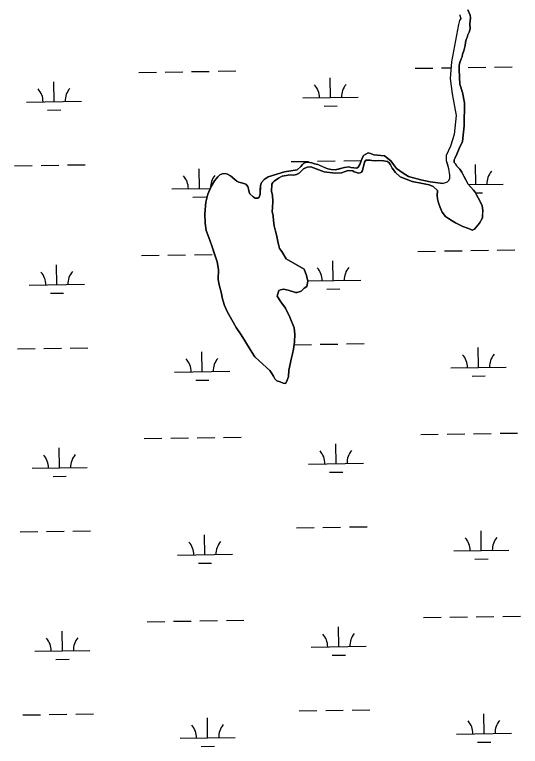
# Model space of a CAD drawing. Extents: x 3807117 to 3845308, y 337856 to 363736.
# Drawn here: x 3829201 to 3830119, y 356099 to 357428 of the extents above; entities that cross this region are included whole.
import ezdxf

# ---------------------------------------------------------------- set-up
doc = ezdxf.new("R2010")
doc.units = 0
doc.layers.add('V-TOPO-SHOR', color=7, linetype='Continuous')
doc.layers.add('V-WETL-SWMP', color=7, linetype='Continuous')

msp = doc.modelspace()

# ---------------------------------------------------------------- linework, layer by layer
at = {"layer": 'V-TOPO-SHOR'}
for points in [[(3830023.6, 357437.4), (3830027.5, 357427.6), (3830028.1, 357422.4), (3830027.3, 357411.5), (3830027.5, 357402.7), (3830026.1, 357396.4), (3830023.6, 357391.7), (3830022.2, 357387), (3830020.7, 357383.3), (3830019.3, 357377.6), (3830018.9, 357372.4), (3830016, 357362.5), (3830014, 357356.7), (3830013.1, 357352), (3830011.6, 357348.3), (3830008.7, 357341.5), (3830007.8, 357335.8), (3830007.9, 357328), (3830009, 357302.1), (3830014, 357287.1), (3830017.6, 357268), (3830017, 357226.5), (3830014, 357197.9), (3830008, 357185.3), (3830003.6, 357174.8), (3830000.6, 357168.5), (3829998.6, 357164.8), (3829998.7, 357160.1), (3830000.9, 357157.6), (3830003.6, 357153), (3830008.9, 357147.9), (3830012.6, 357142.3), (3830016.4, 357135.1), (3830019.7, 357128.4), (3830023.5, 357121.2), (3830033.6, 357109.5), (3830036.8, 357106), (3830039.5, 357100.8), (3830045.5, 357090.1), (3830049.3, 357081.3), (3830050.6, 357072.5), (3830050.2, 357065.8), (3830049.8, 357059), (3830044.9, 357049.6), (3830035.8, 357038.5), (3830031.6, 357036.8), (3830029, 357037.8), (3830024.8, 357039.8), (3830014.4, 357043.7), (3830001.2, 357050.1), (3829994.9, 357053.6), (3829988.1, 357058.1), (3829982.8, 357061.7), (3829976.9, 357069.3), (3829973.1, 357078.1), (3829970.3, 357086.8), (3829968.6, 357094), (3829967.9, 357099.7), (3829968.2, 357109.1)], [(3830008.3, 357428.5), (3830010.5, 357421.2), (3830008.5, 357418.1), (3830006.6, 357410.7), (3829993.6, 357342.8), (3829991.1, 357312.5), (3829994.9, 357284.5), (3830002, 357245.1), (3829998.6, 357210.6), (3829991.8, 357189.7), (3829983.9, 357172.8), (3829984.1, 357163.5), (3829986.3, 357156.2), (3829988.6, 357149), (3829989.9, 357136.5), (3829990, 357130.3), (3829988, 357126.1), (3829986, 357123.9), (3829978.8, 357121.7)], [(3829782.3, 357146.2), (3829788.5, 357147.9), (3829794.7, 357149.6), (3829799.3, 357150.8), (3829807.6, 357152), (3829811.3, 357151), (3829821.7, 357149.7), (3829824.2, 357151.3), (3829827.3, 357156.1), (3829828.7, 357159.7), (3829831.2, 357166), (3829834.1, 357172.3), (3829842.3, 357177.2), (3829847, 357176.2), (3829852.8, 357173.8), (3829872, 357172.1), (3829883.7, 357163.1), (3829890.6, 357153.9), (3829893.9, 357148.8), (3829906, 357140.2), (3829916, 357134.2), (3829938.4, 357128.5), (3829955.1, 357124.7), (3829978.8, 357121.7)], [(3829968.2, 357109.1), (3829960.3, 357116.2), (3829953, 357119.1), (3829941, 357121.4), (3829922.4, 357125.5), (3829900.9, 357133.9), (3829891.9, 357141.4), (3829886.1, 357149.6), (3829883.3, 357155.8), (3829880.6, 357159.4), (3829877.5, 357161.4), (3829870.2, 357162.8), (3829861.9, 357163.6), (3829855.1, 357162.9), (3829849.4, 357163.3), (3829846.3, 357164.3), (3829838.5, 357164.1), (3829836, 357160.4), (3829834.1, 357152.6), (3829833.1, 357148.4), (3829832.2, 357145.3), (3829830.2, 357142.1), (3829828.1, 357141), (3829825, 357140.4), (3829821.4, 357141.4), (3829817.2, 357142.9), (3829814.5, 357144.4), (3829810.4, 357144.8), (3829806.2, 357145.2), (3829800.5, 357143.5), (3829793.8, 357141.3), (3829782.4, 357140.5), (3829762.7, 357142.7), (3829738.6, 357152), (3829731.8, 357151.3), (3829725.2, 357148.6), (3829722.6, 357145.9), (3829717, 357140.6), (3829712.4, 357137.9), (3829707.3, 357136.7), (3829701, 357137.1), (3829693.3, 357136.4), (3829686.5, 357134.7), (3829679.9, 357131.5), (3829671.7, 357126.1), (3829669.2, 357123.4), (3829667.7, 357120.3), (3829666.9, 357107.3), (3829668.6, 357100.6), (3829669.4, 357089.2), (3829668.6, 357078.3), (3829668.3, 357070.5)], [(3829637.1, 357094.7), (3829642.3, 357094.8), (3829644.8, 357096.9), (3829646.3, 357102.1), (3829646.6, 357109.4), (3829647, 357118.3), (3829648.9, 357123.5), (3829653.5, 357128.8), (3829661.1, 357133.6), (3829690.5, 357143.1), (3829713.8, 357146.2), (3829720.4, 357152.6), (3829723.4, 357156.3), (3829725.5, 357158.4), (3829729.6, 357160.1), (3829733.2, 357160.2), (3829740, 357159.3), (3829745.2, 357157.3), (3829751, 357155.9), (3829757.2, 357153.5), (3829762, 357151.5), (3829769.3, 357148.5), (3829775.5, 357147.1), (3829782.3, 357146.2)], [(3829693.7, 356984.9), (3829726.4, 356965.8), (3829730.8, 356954.5), (3829733.1, 356944.1), (3829731.3, 356934.7), (3829726.1, 356931.5), (3829721.1, 356926.1), (3829713.8, 356923.9), (3829710.7, 356923.8), (3829697.1, 356927.7), (3829688.7, 356929.6), (3829683.5, 356928.4), (3829680.4, 356927.3), (3829677.5, 356916.8), (3829684, 356906.6), (3829692.6, 356895.3), (3829700.3, 356878.8), (3829708, 356859.2), (3829709.3, 356847.8), (3829708.6, 356833.2), (3829706.8, 356820.6), (3829704.9, 356812.3), (3829703, 356804.9), (3829698.2, 356782.5), (3829697.9, 356771.1), (3829695, 356762.2), (3829692.5, 356758.5), (3829688.3, 356759), (3829682.5, 356761.4), (3829676.8, 356763.4), (3829673.1, 356766.9), (3829670.9, 356771.5), (3829667.7, 356776.6), (3829663.9, 356781.8), (3829644.3, 356799.5), (3829636.9, 356806.6), (3829631, 356815.3), (3829628.3, 356819.9), (3829619.6, 356833.7), (3829611.6, 356846.5), (3829603, 356859.8), (3829594.9, 356874.1), (3829586.7, 356889), (3829581.8, 356899.8), (3829577.3, 356914.2), (3829576.1, 356921.5), (3829572.1, 356937.5), (3829570.4, 356947.3), (3829570.5, 356965.5), (3829568.1, 356979.4), (3829563.1, 356994.9), (3829559.2, 357006.7), (3829554.7, 357018.6), (3829548.6, 357036.1), (3829546.8, 357049.5), (3829545.9, 357066.7), (3829547.5, 357087.5), (3829551.3, 357102.1), (3829557.7, 357116.2), (3829563.7, 357126.7), (3829569.8, 357133.6), (3829573.3, 357137.3), (3829577.4, 357139.5), (3829582.6, 357139.6), (3829587.3, 357138.7), (3829592.6, 357135.7), (3829600.5, 357129.1), (3829604.2, 357125.6), (3829607.9, 357124.1), (3829615.2, 357122.2), (3829620.4, 357120.2), (3829624.2, 357116.2), (3829625.9, 357109), (3829626.5, 357105.8), (3829627.6, 357102.8), (3829633.4, 357097.2), (3829637.1, 357094.7)], [(3829668.3, 357070.5), (3829670, 357062.7), (3829670.7, 357053.9), (3829672, 357044.6), (3829674.3, 357035.3), (3829676, 357028.6), (3829677.1, 357022.4), (3829678.3, 357016.2), (3829680.1, 357008.4), (3829681.7, 357003.8), (3829685.5, 356998.2), (3829693.7, 356984.9)]]:
    msp.add_lwpolyline(points, dxfattribs=at)
at = {"layer": 'V-WETL-SWMP'}
for p, q in [((3830008.3, 357428.5), (3830010.5, 357421.2)), ((3830027.5, 357427.6), (3830023.6, 357437.4)), ((3830008.5, 357418.1), (3830006.6, 357410.7)), ((3830010.5, 357421.2), (3830008.5, 357418.1)), ((3830027.3, 357411.5), (3830028.1, 357422.4)), ((3830028.1, 357422.4), (3830027.5, 357427.6)), ((3830006.6, 357410.7), (3829993.6, 357342.8)), ((3830026.1, 357396.4), (3830027.5, 357402.7)), ((3830027.5, 357402.7), (3830027.3, 357411.5)), ((3830022.2, 357387), (3830023.6, 357391.7)), ((3830023.6, 357391.7), (3830026.1, 357396.4)), ((3830018.9, 357372.4), (3830019.3, 357377.6)), ((3830019.3, 357377.6), (3830020.7, 357383.3)), ((3830020.7, 357383.3), (3830022.2, 357387)), ((3830014, 357356.7), (3830016, 357362.5)), ((3830016, 357362.5), (3830018.9, 357372.4)), ((3830008.7, 357341.5), (3830011.6, 357348.3)), ((3830011.6, 357348.3), (3830013.1, 357352)), ((3830013.1, 357352), (3830014, 357356.7)), ((3829993.6, 357342.8), (3829991.1, 357312.5)), ((3830007.8, 357335.8), (3830008.7, 357341.5)), ((3830007.9, 357328), (3830007.8, 357335.8)), ((3829426.1, 357323.5), (3829458.1, 357323.9)), ((3829474.1, 357324.2), (3829506, 357324.7)), ((3829522, 357324.9), (3829554, 357325.4)), ((3829570, 357325.6), (3829602, 357326.1)), ((3829927.9, 357331), (3829959.9, 357331.5)), ((3829975.9, 357331.7), (3829992.7, 357331.9)), ((3830007.8, 357332.2), (3830007.9, 357332.2)), ((3830009, 357302.1), (3830007.9, 357328)), ((3830023.9, 357332.4), (3830055.9, 357332.9)), ((3830071.9, 357333.1), (3830103.9, 357333.6)), ((3829774.1, 357277.9), (3829773.6, 357313.9)), ((3829991.1, 357312.5), (3829994.9, 357284.5)), ((3829272.2, 357270.4), (3829271.7, 357306.4)), ((3830014, 357287.1), (3830009, 357302.1)), ((3829994.9, 357284.5), (3830002, 357245.1)), ((3830017.6, 357268), (3830014, 357287.1)), ((3829222.2, 357269.7), (3829322.2, 357271.1)), ((3829724.1, 357277.2), (3829824.1, 357278.7)), ((3829260.5, 357254.8), (3829284.5, 357255.2)), ((3829762.3, 357262.3), (3829786.3, 357262.7)), ((3830017, 357226.5), (3830017.6, 357268)), ((3830002, 357245.1), (3829998.6, 357210.6)), ((3830014, 357197.9), (3830017, 357226.5)), ((3829998.6, 357210.6), (3829991.8, 357189.7)), ((3829991.8, 357189.7), (3829983.9, 357172.8)), ((3830008, 357185.3), (3830014, 357197.9)), ((3829842.3, 357177.2), (3829834.2, 357172.3)), ((3829847, 357176.2), (3829842.3, 357177.2)), ((3829852.8, 357173.8), (3829847, 357176.2)), ((3830003.6, 357174.8), (3830008, 357185.3)), ((3829750.4, 357162.1), (3829782.4, 357162.6)), ((3829798.4, 357162.8), (3829830.1, 357163.3)), ((3829831.2, 357166), (3829827.3, 357156.1)), ((3829834.2, 357172.3), (3829831.2, 357166)), ((3829836, 357160.4), (3829838.5, 357164.1)), ((3829838.5, 357164.1), (3829846.3, 357164.3)), ((3829846.3, 357164.3), (3829849.4, 357163.3)), ((3829849.4, 357163.3), (3829855.1, 357162.9)), ((3829872, 357172.1), (3829852.8, 357173.8)), ((3829855.1, 357162.9), (3829861.9, 357163.6)), ((3829861.9, 357163.6), (3829870.2, 357162.8)), ((3829870.2, 357162.8), (3829877.5, 357161.4)), ((3829883.7, 357163.1), (3829872, 357172.1)), ((3829890.6, 357153.9), (3829883.7, 357163.1)), ((3829983.9, 357172.8), (3829984.1, 357163.5)), ((3829984.1, 357163.5), (3829988.6, 357149)), ((3829998.6, 357164.8), (3830000.6, 357168.5)), ((3829998.7, 357160.1), (3829998.6, 357164.8)), ((3830000.6, 357168.5), (3830003.6, 357174.8)), ((3829200.6, 357153.9), (3829232.6, 357154.4)), ((3829248.6, 357154.6), (3829280.6, 357155.1)), ((3829296.6, 357155.3), (3829328.6, 357155.8)), ((3829702.4, 357161.4), (3829734.4, 357161.9)), ((3829720.4, 357152.6), (3829713.8, 357146.2)), ((3829723.4, 357156.3), (3829720.4, 357152.6)), ((3829725.5, 357158.4), (3829723.4, 357156.3)), ((3829725.2, 357148.6), (3829731.8, 357151.3)), ((3829729.6, 357160.1), (3829725.5, 357158.4)), ((3829733.2, 357160.2), (3829729.6, 357160.1)), ((3829731.8, 357151.3), (3829738.6, 357152)), ((3829740, 357159.3), (3829733.2, 357160.2)), ((3829738.6, 357152), (3829762.7, 357142.7)), ((3829745.2, 357157.3), (3829740, 357159.3)), ((3829751, 357155.9), (3829745.2, 357157.3)), ((3829757.2, 357153.4), (3829751, 357155.9)), ((3829769.3, 357148.5), (3829757.2, 357153.4)), ((3829794.7, 357149.6), (3829782.3, 357146.2)), ((3829799.3, 357150.8), (3829794.7, 357149.6)), ((3829807.6, 357152), (3829799.3, 357150.8)), ((3829811.3, 357151), (3829807.6, 357152)), ((3829821.7, 357149.7), (3829811.3, 357151)), ((3829824.2, 357151.3), (3829821.7, 357149.7)), ((3829827.3, 357156.1), (3829824.2, 357151.3)), ((3829833.1, 357148.4), (3829836, 357160.4)), ((3829877.5, 357161.4), (3829880.6, 357159.4)), ((3829880.6, 357159.4), (3829883.3, 357155.8)), ((3829883.3, 357155.8), (3829886.1, 357149.6)), ((3829886.1, 357149.6), (3829891.9, 357141.4)), ((3829893.9, 357148.8), (3829890.6, 357153.9)), ((3829906, 357140.2), (3829893.9, 357148.8)), ((3829988.6, 357149), (3829989.9, 357136.5)), ((3830000.9, 357157.6), (3829998.7, 357160.1)), ((3830003.6, 357153), (3830000.9, 357157.6)), ((3830008.9, 357147.9), (3830003.6, 357153)), ((3830037.9, 357120), (3830037.4, 357156)), ((3829536.1, 357112.5), (3829535.5, 357148.5)), ((3829573.3, 357137.3), (3829569.8, 357133.6)), ((3829577.4, 357139.5), (3829573.3, 357137.3)), ((3829582.6, 357139.6), (3829577.4, 357139.5)), ((3829587.3, 357138.7), (3829582.6, 357139.6)), ((3829592.6, 357135.7), (3829587.3, 357138.7)), ((3829600.5, 357129.1), (3829592.6, 357135.7)), ((3829690.5, 357143.1), (3829661.1, 357133.6)), ((3829686.5, 357134.7), (3829693.3, 357136.4)), ((3829713.8, 357146.2), (3829690.5, 357143.1)), ((3829693.3, 357136.4), (3829701, 357137.1)), ((3829701, 357137.1), (3829707.3, 357136.7)), ((3829707.3, 357136.7), (3829712.4, 357137.9)), ((3829712.4, 357137.9), (3829717, 357140.6)), ((3829717, 357140.6), (3829722.6, 357145.9)), ((3829722.6, 357145.9), (3829725.2, 357148.6)), ((3829762.7, 357142.7), (3829782.4, 357140.5)), ((3829775.5, 357147.1), (3829769.3, 357148.5)), ((3829782.3, 357146.2), (3829775.5, 357147.1)), ((3829782.4, 357140.5), (3829793.8, 357141.3)), ((3829793.8, 357141.3), (3829800.5, 357143.5)), ((3829800.5, 357143.5), (3829806.2, 357145.2)), ((3829806.2, 357145.2), (3829814.5, 357144.4)), ((3829814.5, 357144.4), (3829817.2, 357142.9)), ((3829817.2, 357142.9), (3829821.4, 357141.4)), ((3829821.4, 357141.4), (3829825, 357140.4)), ((3829825, 357140.4), (3829828.1, 357141)), ((3829828.1, 357141), (3829830.2, 357142.1)), ((3829830.2, 357142.1), (3829832.2, 357145.3)), ((3829832.2, 357145.3), (3829833.1, 357148.4)), ((3829891.9, 357141.4), (3829900.9, 357133.9)), ((3829916, 357134.2), (3829906, 357140.2)), ((3829989.9, 357136.5), (3829990, 357130.3)), ((3830012.7, 357142.3), (3830008.9, 357147.9)), ((3830016.4, 357135.1), (3830012.7, 357142.3)), ((3829563.7, 357126.7), (3829557.7, 357116.2)), ((3829569.8, 357133.6), (3829563.7, 357126.7)), ((3829604.2, 357125.6), (3829600.5, 357129.1)), ((3829607.9, 357124.1), (3829604.2, 357125.6)), ((3829615.2, 357122.2), (3829607.9, 357124.1)), ((3829620.4, 357120.2), (3829615.2, 357122.2)), ((3829648.9, 357123.5), (3829647, 357118.3)), ((3829653.5, 357128.8), (3829648.9, 357123.5)), ((3829661.1, 357133.6), (3829653.5, 357128.8)), ((3829667.7, 357120.3), (3829669.2, 357123.4)), ((3829669.2, 357123.4), (3829671.7, 357126.1)), ((3829671.7, 357126.1), (3829679.9, 357131.5)), ((3829679.9, 357131.5), (3829686.5, 357134.7)), ((3829900.9, 357133.9), (3829922.4, 357125.5)), ((3829938.4, 357128.5), (3829916, 357134.2)), ((3829922.4, 357125.5), (3829941, 357121.4)), ((3829955.1, 357124.7), (3829938.4, 357128.5)), ((3829978.8, 357121.7), (3829955.1, 357124.7)), ((3829986, 357123.9), (3829978.8, 357121.7)), ((3829988, 357126.1), (3829986, 357123.9)), ((3829990, 357130.3), (3829988, 357126.1)), ((3830019.7, 357128.4), (3830016.4, 357135.1)), ((3830023.5, 357121.2), (3830019.7, 357128.4)), ((3829486.1, 357111.7), (3829556.1, 357112.8)), ((3829557.7, 357116.2), (3829551.3, 357102.1)), ((3829624.2, 357116.2), (3829620.4, 357120.2)), ((3829625.9, 357109), (3829624.2, 357116.2)), ((3829626.5, 357105.8), (3829625.9, 357109)), ((3829647, 357118.3), (3829646.3, 357102.1)), ((3829666.9, 357107.3), (3829667.7, 357120.3)), ((3829941, 357121.4), (3829953, 357119.1)), ((3829953, 357119.1), (3829960.3, 357116.2)), ((3829960.3, 357116.2), (3829968.2, 357109.1)), ((3829968.2, 357109.1), (3829967.9, 357099.7)), ((3830033.6, 357109.5), (3830023.5, 357121.2)), ((3830024.8, 357119.8), (3830087.9, 357120.7)), ((3830036.8, 357106), (3830033.6, 357109.5)), ((3829524.3, 357096.9), (3829548.3, 357097.2)), ((3829551.3, 357102.1), (3829547.5, 357087.5)), ((3829627.6, 357102.8), (3829626.5, 357105.8)), ((3829633.4, 357097.2), (3829627.6, 357102.8)), ((3829637.1, 357094.7), (3829633.4, 357097.2)), ((3829644.8, 357096.9), (3829642.3, 357094.8)), ((3829646.3, 357102.1), (3829644.8, 357096.9)), ((3829668.6, 357100.6), (3829666.9, 357107.3)), ((3829669.4, 357089.2), (3829668.6, 357100.6)), ((3829967.9, 357099.7), (3829968.6, 357094)), ((3830039.5, 357100.8), (3830036.8, 357106)), ((3830037.6, 357104.6), (3830050.2, 357104.7)), ((3830045.5, 357090.1), (3830039.5, 357100.8)), ((3829547.5, 357087.5), (3829545.9, 357066.7)), ((3829642.3, 357094.8), (3829637.1, 357094.7)), ((3829668.6, 357078.3), (3829669.4, 357089.2)), ((3829968.6, 357094), (3829970.3, 357086.8)), ((3829970.3, 357086.8), (3829973.1, 357078.1)), ((3830049.3, 357081.3), (3830045.5, 357090.1)), ((3829668.3, 357070.5), (3829668.6, 357078.3)), ((3829670, 357062.7), (3829668.3, 357070.5)), ((3829973.1, 357078.1), (3829976.9, 357069.3)), ((3829976.9, 357069.3), (3829982.8, 357061.7)), ((3830050.6, 357072.5), (3830049.3, 357081.3)), ((3830049.8, 357059), (3830050.6, 357072.5)), ((3829545.9, 357066.7), (3829546.8, 357049.5)), ((3829670.7, 357053.9), (3829670, 357062.7)), ((3829982.8, 357061.7), (3829994.9, 357053.6)), ((3830044.9, 357049.6), (3830049.8, 357059)), ((3829546.8, 357049.5), (3829548.6, 357036.1)), ((3829672, 357044.6), (3829670.7, 357053.9)), ((3829676, 357028.6), (3829672, 357044.6)), ((3829994.9, 357053.6), (3830001.2, 357050.1)), ((3830001.2, 357050.1), (3830014.4, 357043.7)), ((3830014.4, 357043.7), (3830024.8, 357039.8)), ((3830035.8, 357038.5), (3830044.9, 357049.6)), ((3829548.6, 357036.1), (3829554.7, 357018.6)), ((3830024.8, 357039.8), (3830029, 357037.8)), ((3830029, 357037.8), (3830031.6, 357036.8)), ((3830031.6, 357036.8), (3830035.8, 357038.5)), ((3829554.7, 357018.6), (3829559.2, 357006.7)), ((3829678.3, 357016.2), (3829676, 357028.6)), ((3829680.1, 357008.4), (3829678.3, 357016.2)), ((3829559.2, 357006.7), (3829568.1, 356979.4)), ((3829681.7, 357003.8), (3829680.1, 357008.4)), ((3829685.5, 356998.2), (3829681.7, 357003.8)), ((3829431, 356990.8), (3829463, 356991.3)), ((3829479, 356991.5), (3829511, 356992)), ((3829527, 356992.3), (3829559, 356992.7)), ((3829693.7, 356984.9), (3829685.5, 356998.2)), ((3829932.9, 356998.3), (3829964.9, 356998.8)), ((3829980.9, 356999.1), (3830012.9, 356999.5)), ((3830028.9, 356999.8), (3830060.9, 357000.3)), ((3830076.9, 357000.5), (3830108.9, 357001)), ((3829568.1, 356979.4), (3829570.5, 356965.5)), ((3829726.4, 356965.8), (3829693.7, 356984.9)), ((3829779.1, 356945.3), (3829778.5, 356981.3)), ((3829277.2, 356937.8), (3829276.7, 356973.8)), ((3829570.5, 356965.5), (3829570.4, 356947.3)), ((3829730.8, 356954.5), (3829726.4, 356965.8)), ((3829733.1, 356944.1), (3829730.8, 356954.5)), ((3829227.2, 356937), (3829327.2, 356938.5)), ((3829570.4, 356947.3), (3829572.1, 356937.5)), ((3829572.1, 356937.5), (3829576.1, 356921.5)), ((3829731.3, 356934.7), (3829733.1, 356944.1)), ((3829733, 356944.6), (3829829.1, 356946)), ((3829677.5, 356916.8), (3829680.4, 356927.3)), ((3829680.4, 356927.3), (3829683.5, 356928.4)), ((3829683.5, 356928.4), (3829688.7, 356929.6)), ((3829688.7, 356929.6), (3829697.1, 356927.7)), ((3829697.1, 356927.7), (3829710.7, 356923.8)), ((3829710.7, 356923.8), (3829713.8, 356923.9)), ((3829713.8, 356923.9), (3829721.1, 356926.1)), ((3829721.1, 356926.1), (3829726.1, 356931.5)), ((3829726.1, 356931.5), (3829731.3, 356934.7)), ((3829767.3, 356929.7), (3829791.3, 356930)), ((3829265.5, 356922.2), (3829289.5, 356922.5)), ((3829576.1, 356921.5), (3829577.3, 356914.2)), ((3829577.3, 356914.2), (3829581.8, 356899.8)), ((3829684, 356906.6), (3829677.5, 356916.8)), ((3829581.8, 356899.8), (3829586.7, 356889)), ((3829692.6, 356895.3), (3829684, 356906.6)), ((3829586.7, 356889), (3829594.9, 356874.1)), ((3829700.3, 356878.8), (3829692.6, 356895.3)), ((3829594.9, 356874.1), (3829603, 356859.8)), ((3829708, 356859.2), (3829700.3, 356878.8)), ((3829603, 356859.8), (3829611.6, 356846.5)), ((3829709.3, 356847.8), (3829708, 356859.2)), ((3829611.6, 356846.5), (3829619.6, 356833.7)), ((3829708.6, 356833.2), (3829709.3, 356847.8)), ((3829619.6, 356833.7), (3829628.3, 356819.9)), ((3829706.8, 356820.6), (3829708.6, 356833.2)), ((3829755.4, 356829.5), (3829787.4, 356830)), ((3829803.4, 356830.2), (3829835.4, 356830.7)), ((3829205.6, 356821.2), (3829237.6, 356821.7)), ((3829253.5, 356822), (3829285.5, 356822.4)), ((3829301.5, 356822.7), (3829333.5, 356823.2)), ((3829628.3, 356819.9), (3829631, 356815.3)), ((3829704.9, 356812.3), (3829706.8, 356820.6)), ((3829708, 356828.8), (3829739.4, 356829.2)), ((3830042.9, 356787.4), (3830042.4, 356823.4)), ((3829541.1, 356779.8), (3829540.5, 356815.8)), ((3829631, 356815.3), (3829636.9, 356806.6)), ((3829636.9, 356806.6), (3829644.3, 356799.5)), ((3829698.2, 356782.5), (3829703, 356804.9)), ((3829703, 356804.9), (3829704.9, 356812.3)), ((3829644.3, 356799.5), (3829663.9, 356781.8)), ((3829491.1, 356779.1), (3829591.1, 356780.6)), ((3829663.9, 356781.8), (3829667.7, 356776.6)), ((3829667.7, 356776.6), (3829670.9, 356771.5)), ((3829697.9, 356771.1), (3829698.2, 356782.5)), ((3829992.9, 356786.6), (3830092.9, 356788.1)), ((3829529.3, 356764.2), (3829553.3, 356764.6)), ((3829670.9, 356771.5), (3829673.1, 356766.9)), ((3829673.1, 356766.9), (3829676.8, 356763.4)), ((3829676.8, 356763.4), (3829682.5, 356761.4)), ((3829695, 356762.2), (3829697.9, 356771.1)), ((3830031.1, 356771.7), (3830055.1, 356772.1)), ((3829682.5, 356761.4), (3829688.3, 356758.9)), ((3829688.3, 356758.9), (3829692.5, 356758.5)), ((3829692.5, 356758.5), (3829695, 356762.2)), ((3829436, 356658.2), (3829468, 356658.7)), ((3829484, 356658.9), (3829516, 356659.4)), ((3829532, 356659.6), (3829564, 356660.1)), ((3829580, 356660.3), (3829612, 356660.8)), ((3829937.9, 356665.7), (3829969.9, 356666.2)), ((3829985.9, 356666.4), (3830017.9, 356666.9)), ((3830033.9, 356667.1), (3830065.9, 356667.6)), ((3830081.9, 356667.9), (3830113.9, 356668.3)), ((3829784.1, 356612.6), (3829783.5, 356648.6)), ((3829282.2, 356605.1), (3829281.7, 356641.1)), ((3829232.2, 356604.4), (3829332.2, 356605.9)), ((3829734.1, 356611.9), (3829834.1, 356613.4)), ((3829772.3, 356597), (3829796.3, 356597.4)), ((3829270.4, 356589.5), (3829294.4, 356589.9)), ((3829760.4, 356496.8), (3829792.4, 356497.3)), ((3829808.4, 356497.6), (3829840.4, 356498)), ((3829210.5, 356488.6), (3829242.5, 356489.1)), ((3829258.5, 356489.3), (3829290.5, 356489.8)), ((3829306.5, 356490), (3829338.5, 356490.5)), ((3829712.4, 356496.1), (3829744.4, 356496.6)), ((3830047.9, 356454.7), (3830047.4, 356490.7)), ((3829546, 356447.2), (3829545.5, 356483.2)), ((3829496, 356446.4), (3829596, 356447.9)), ((3829997.9, 356454), (3830097.9, 356455.5)), ((3829534.3, 356431.6), (3829558.3, 356431.9)), ((3830036.1, 356439.1), (3830060.1, 356439.5)), ((3829441, 356325.5), (3829473, 356326)), ((3829489, 356326.3), (3829521, 356326.7)), ((3829537, 356327), (3829569, 356327.5)), ((3829585, 356327.7), (3829617, 356328.2)), ((3829942.9, 356333.1), (3829974.9, 356333.5)), ((3829990.9, 356333.8), (3830022.8, 356334.3)), ((3830038.8, 356334.5), (3830070.8, 356335)), ((3830086.8, 356335.2), (3830118.8, 356335.7)), ((3829789, 356280), (3829788.5, 356316)), ((3829287.2, 356272.5), (3829286.7, 356308.5)), ((3829237.2, 356271.7), (3829337.2, 356273.2)), ((3829739, 356279.3), (3829839, 356280.8)), ((3829777.3, 356264.4), (3829801.3, 356264.8)), ((3829275.4, 356256.9), (3829299.4, 356257.2)), ((3829813.4, 356164.9), (3829845.4, 356165.4)), ((3829215.5, 356156), (3829247.5, 356156.4)), ((3829263.5, 356156.7), (3829295.5, 356157.2)), ((3829311.5, 356157.4), (3829343.5, 356157.9)), ((3829717.4, 356163.5), (3829749.4, 356164)), ((3829765.4, 356164.2), (3829797.4, 356164.7)), ((3830052.9, 356122.1), (3830052.3, 356158.1)), ((3829551, 356114.6), (3829550.5, 356150.6)), ((3829501, 356113.8), (3829601, 356115.3)), ((3830002.9, 356121.3), (3830102.9, 356122.8)), ((3829539.3, 356099), (3829563.3, 356099.3)), ((3830041.1, 356106.5), (3830065.1, 356106.8))]:
    msp.add_line(p, q, dxfattribs=at)
for centre, start, end in [((3829718.8, 357277.6), 0.0865, 41.6302), ((3829829.3, 357279.2), 140.0865, 181.6302), ((3829217, 357270), 0.0865, 41.6302), ((3829327.5, 357271.7), 140.0865, 181.6302), ((3829480.8, 357112.1), 0.0865, 41.6302), ((3829591.3, 357113.8), 140.0865, 181.6302), ((3830093.2, 357121.3), 140.0865, 181.6302), ((3829723.8, 356944.9), 0.0865, 41.6302), ((3829834.3, 356946.6), 140.0865, 181.6302), ((3829222, 356937.4), 0.0865, 41.6302), ((3829332.5, 356939.1), 140.0865, 181.6302), ((3829596.3, 356781.1), 140.0865, 181.6302), ((3829987.7, 356787), 0.0865, 41.6302), ((3830098.1, 356788.7), 140.0865, 181.6302), ((3829485.8, 356779.5), 0.0865, 41.6302), ((3829728.8, 356612.3), 0.0865, 41.6302), ((3829839.3, 356613.9), 140.0865, 181.6302), ((3829227, 356604.8), 0.0865, 41.6302), ((3829337.4, 356606.4), 140.0865, 181.6302), ((3829601.3, 356448.5), 140.0865, 181.6302), ((3829992.6, 356454.4), 0.0865, 41.6302), ((3830103.1, 356456), 140.0865, 181.6302), ((3829490.8, 356446.8), 0.0865, 41.6302), ((3829733.8, 356279.7), 0.0865, 41.6302), ((3829844.3, 356281.3), 140.0865, 181.6302), ((3829231.9, 356272.1), 0.0865, 41.6302), ((3829342.4, 356273.8), 140.0865, 181.6302), ((3829606.3, 356115.9), 140.0865, 181.6302), ((3829997.6, 356121.7), 0.0865, 41.6302), ((3830108.1, 356123.4), 140.0865, 181.6302), ((3829495.8, 356114.2), 0.0865, 41.6302)]:
    msp.add_arc(centre, 35.2, start, end, dxfattribs=at)

doc.saveas('drawing.dxf')
